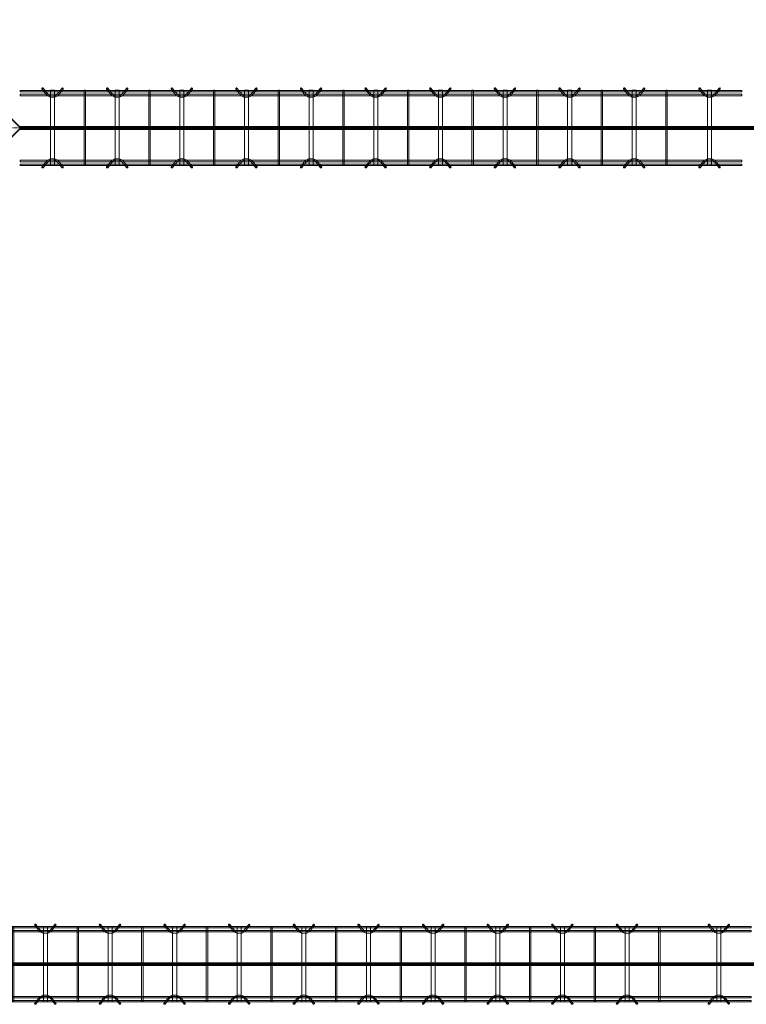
# Model space of a CAD drawing. Header units: inches. Extents: x -4136 to 1945, y -6639 to 12387.
# Tile 415 of 656: x -3461 to -3326, y 11120 to 11303. Entities that reach past the tile are written whole.
import ezdxf

# ---------------------------------------------------------------- set-up
doc = ezdxf.new("R2010")
doc.units = ezdxf.units.IN
doc.header["$MEASUREMENT"] = 0
doc.linetypes.add('Línea de rejilla', pattern=[0.875, 0.5, -0.125, 0.125, -0.125])
for name, color, linetype, lineweight in [('A-GENM', 7, 'Continuous', 9), ('S-BEAM', 7, 'Continuous', 9), ('S-GRID', 7, 'Continuous', 9)]:
    doc.layers.add(name, color=color, linetype=linetype, lineweight=lineweight)

# ---------------------------------------------------------------- blocks, each defined once
blk = doc.blocks.new('Dowel bar assembly - Dowel bar assembly-675130-SLAB ON GROUND JOINTS')
at = {"layer": 'S-BEAM', "color": 253, "true_color": 0xaaaaaa}
for p, q in [((134, 1.98), (0, 1.98)), ((0, 1.98), (0, 1.72)), ((0, 1.72), (0, 1.98)), ((4.02, 2.23), (4.97, 1.03)), ((5.18, 1.19), (4.23, 2.39)), ((5.63, 1.99), (5.63, -12.01)), ((6.38, 1.99), (5.63, 1.99)), ((5.63, 1.99), (6.38, 1.99)), ((6.38, -12.01), (6.38, 1.99)), ((7.76, 2.39), (6.81, 1.19)), ((7.01, 1.03), (7.96, 2.23)), ((11.87, 1.99), (11.87, -12.01)), ((12.13, 1.99), (11.87, 1.99)), ((11.87, 1.99), (12.13, 1.99)), ((12.13, -12.01), (12.13, 1.99)), ((16.02, 2.23), (16.97, 1.03)), ((17.18, 1.19), (16.23, 2.39)), ((17.63, 1.99), (17.63, -12.01)), ((18.38, 1.99), (17.63, 1.99)), ((17.63, 1.99), (18.38, 1.99)), ((18.38, -12.01), (18.38, 1.99)), ((19.76, 2.39), (18.81, 1.19)), ((19.01, 1.03), (19.96, 2.23)), ((23.87, 1.99), (23.87, -12.01)), ((24.13, 1.99), (23.87, 1.99)), ((23.87, 1.99), (24.13, 1.99)), ((24.13, -12.01), (24.13, 1.99)), ((28.02, 2.23), (28.97, 1.03)), ((29.18, 1.19), (28.23, 2.39)), ((29.63, 1.99), (29.63, -12.01)), ((30.38, 1.99), (29.63, 1.99)), ((29.63, 1.99), (30.38, 1.99)), ((30.38, -12.01), (30.38, 1.99)), ((31.76, 2.39), (30.81, 1.19)), ((31.01, 1.03), (31.96, 2.23)), ((35.87, 1.99), (35.87, -12.01)), ((36.13, 1.99), (35.87, 1.99)), ((35.87, 1.99), (36.13, 1.99)), ((36.13, -12.01), (36.13, 1.99)), ((40.02, 2.23), (40.97, 1.03)), ((41.18, 1.19), (40.23, 2.39)), ((41.63, 1.99), (41.63, -12.01)), ((42.38, 1.99), (41.63, 1.99)), ((41.63, 1.99), (42.38, 1.99)), ((42.38, -12.01), (42.38, 1.99)), ((43.76, 2.39), (42.81, 1.19)), ((43.01, 1.03), (43.96, 2.23)), ((47.87, 1.99), (47.87, -12.01)), ((48.13, 1.99), (47.87, 1.99)), ((47.87, 1.99), (48.13, 1.99)), ((48.13, -12.01), (48.13, 1.99)), ((52.02, 2.23), (52.97, 1.03)), ((53.18, 1.19), (52.23, 2.39)), ((53.63, 1.99), (53.63, -12.01)), ((54.38, 1.99), (53.63, 1.99)), ((53.63, 1.99), (54.38, 1.99)), ((54.38, -12.01), (54.38, 1.99)), ((55.76, 2.39), (54.81, 1.19)), ((55.01, 1.03), (55.96, 2.23)), ((59.87, 1.99), (59.87, -12.01)), ((60.13, 1.99), (59.87, 1.99)), ((59.87, 1.99), (60.13, 1.99)), ((60.13, -12.01), (60.13, 1.99)), ((64.02, 2.23), (64.97, 1.03)), ((65.18, 1.19), (64.23, 2.39)), ((65.63, 1.99), (65.63, -12.01)), ((66.38, 1.99), (65.63, 1.99)), ((65.63, 1.99), (66.38, 1.99)), ((66.38, -12.01), (66.38, 1.99)), ((67.76, 2.39), (66.81, 1.19)), ((67.01, 1.03), (67.96, 2.23)), ((71.87, 1.99), (71.87, -12.01)), ((72.13, 1.99), (71.87, 1.99)), ((71.87, 1.99), (72.13, 1.99)), ((72.13, -12.01), (72.13, 1.99)), ((76.02, 2.23), (76.97, 1.03)), ((77.18, 1.19), (76.23, 2.39)), ((77.63, 1.99), (77.63, -12.01)), ((78.38, 1.99), (77.63, 1.99)), ((77.63, 1.99), (78.38, 1.99)), ((78.38, -12.01), (78.38, 1.99)), ((79.76, 2.39), (78.81, 1.19)), ((79.01, 1.03), (79.96, 2.23)), ((83.87, 1.99), (83.87, -12.01)), ((84.13, 1.99), (83.87, 1.99)), ((83.87, 1.99), (84.13, 1.99)), ((84.13, -12.01), (84.13, 1.99)), ((88.02, 2.23), (88.97, 1.03)), ((89.18, 1.19), (88.23, 2.39)), ((89.63, 1.99), (89.63, -12.01)), ((90.38, 1.99), (89.63, 1.99)), ((89.63, 1.99), (90.38, 1.99)), ((90.38, -12.01), (90.38, 1.99)), ((91.76, 2.39), (90.81, 1.19)), ((91.01, 1.03), (91.96, 2.23)), ((95.87, 1.99), (95.87, -12.01)), ((96.13, 1.99), (95.87, 1.99)), ((95.87, 1.99), (96.13, 1.99)), ((96.13, -12.01), (96.13, 1.99)), ((100.02, 2.23), (100.97, 1.03)), ((101.18, 1.19), (100.23, 2.39)), ((101.63, 1.99), (101.63, -12.01)), ((102.38, 1.99), (101.63, 1.99)), ((101.63, 1.99), (102.38, 1.99)), ((102.38, -12.01), (102.38, 1.99)), ((103.76, 2.39), (102.81, 1.19)), ((103.01, 1.03), (103.96, 2.23)), ((107.87, 1.99), (107.87, -12.01)), ((108.13, 1.99), (107.87, 1.99)), ((107.87, 1.99), (108.13, 1.99)), ((108.13, -12.01), (108.13, 1.99)), ((112.02, 2.23), (112.97, 1.03)), ((113.18, 1.19), (112.23, 2.39)), ((113.63, 1.99), (113.63, -12.01)), ((114.38, 1.99), (113.63, 1.99)), ((113.63, 1.99), (114.38, 1.99)), ((114.38, -12.01), (114.38, 1.99)), ((115.76, 2.39), (114.81, 1.19)), ((115.01, 1.03), (115.96, 2.23)), ((119.87, 1.99), (119.87, -12.01)), ((120.13, 1.99), (119.87, 1.99)), ((119.87, 1.99), (120.13, 1.99)), ((120.13, -12.01), (120.13, 1.99)), ((126.02, 2.23), (126.97, 1.03)), ((127.18, 1.19), (126.23, 2.39)), ((127.62, 1.99), (127.62, -12.01)), ((128.37, 1.99), (127.62, 1.99)), ((127.62, 1.99), (128.37, 1.99)), ((128.37, -12.01), (128.37, 1.99)), ((129.76, 2.39), (128.81, 1.19)), ((129.01, 1.03), (129.96, 2.23)), ((134, 1.98), (134, 1.72)), ((134, 1.72), (134, 1.98)), ((0, 1.72), (134, 1.72)), ((134, 1.25), (0, 1.25)), ((0, 0.99), (0, 1.25)), ((0, 1.25), (0, 0.99)), ((0, 0.99), (134, 0.99)), ((134, 0.99), (134, 1.25)), ((134, 1.25), (134, 0.99)), ((134, -11.01), (0, -11.01)), ((0, -11.27), (0, -11.01)), ((0, -11.01), (0, -11.27)), ((0, -11.27), (134, -11.27)), ((134, -11.74), (0, -11.74)), ((0, -12), (0, -11.74)), ((0, -11.74), (0, -12)), ((0, -12), (134, -12)), ((4.97, -11.05), (4.02, -12.25)), ((4.23, -12.41), (5.18, -11.21)), ((6.38, -12.01), (5.63, -12.01)), ((5.63, -12.01), (6.38, -12.01)), ((6.81, -11.21), (7.76, -12.41)), ((7.96, -12.25), (7.01, -11.05)), ((12.13, -12.01), (11.87, -12.01)), ((11.87, -12.01), (12.13, -12.01)), ((16.97, -11.05), (16.02, -12.25)), ((16.23, -12.41), (17.18, -11.21)), ((18.38, -12.01), (17.63, -12.01)), ((17.63, -12.01), (18.38, -12.01)), ((18.81, -11.21), (19.76, -12.41)), ((19.96, -12.25), (19.01, -11.05)), ((24.13, -12.01), (23.87, -12.01)), ((23.87, -12.01), (24.13, -12.01)), ((28.97, -11.05), (28.02, -12.25)), ((28.23, -12.41), (29.18, -11.21)), ((30.38, -12.01), (29.63, -12.01)), ((29.63, -12.01), (30.38, -12.01)), ((30.81, -11.21), (31.76, -12.41)), ((31.96, -12.25), (31.01, -11.05)), ((36.13, -12.01), (35.87, -12.01)), ((35.87, -12.01), (36.13, -12.01)), ((40.97, -11.05), (40.02, -12.25)), ((40.23, -12.41), (41.18, -11.21)), ((42.38, -12.01), (41.63, -12.01)), ((41.63, -12.01), (42.38, -12.01)), ((42.81, -11.21), (43.76, -12.41)), ((43.96, -12.25), (43.01, -11.05)), ((48.13, -12.01), (47.87, -12.01)), ((47.87, -12.01), (48.13, -12.01)), ((52.97, -11.05), (52.02, -12.25)), ((52.23, -12.41), (53.18, -11.21)), ((54.38, -12.01), (53.63, -12.01)), ((53.63, -12.01), (54.38, -12.01)), ((54.81, -11.21), (55.76, -12.41)), ((55.96, -12.25), (55.01, -11.05)), ((60.13, -12.01), (59.87, -12.01)), ((59.87, -12.01), (60.13, -12.01)), ((64.97, -11.05), (64.02, -12.25)), ((64.23, -12.41), (65.18, -11.21)), ((66.38, -12.01), (65.63, -12.01)), ((65.63, -12.01), (66.38, -12.01)), ((66.81, -11.21), (67.76, -12.41)), ((67.96, -12.25), (67.01, -11.05)), ((72.13, -12.01), (71.87, -12.01)), ((71.87, -12.01), (72.13, -12.01)), ((76.97, -11.05), (76.02, -12.25)), ((76.23, -12.41), (77.18, -11.21)), ((78.38, -12.01), (77.63, -12.01)), ((77.63, -12.01), (78.38, -12.01)), ((78.81, -11.21), (79.76, -12.41)), ((79.96, -12.25), (79.01, -11.05)), ((84.13, -12.01), (83.87, -12.01)), ((83.87, -12.01), (84.13, -12.01)), ((88.97, -11.05), (88.02, -12.25)), ((88.23, -12.41), (89.18, -11.21)), ((90.38, -12.01), (89.63, -12.01)), ((89.63, -12.01), (90.38, -12.01)), ((90.81, -11.21), (91.76, -12.41)), ((91.96, -12.25), (91.01, -11.05)), ((96.13, -12.01), (95.87, -12.01)), ((95.87, -12.01), (96.13, -12.01)), ((100.97, -11.05), (100.02, -12.25)), ((100.23, -12.41), (101.18, -11.21)), ((102.38, -12.01), (101.63, -12.01)), ((101.63, -12.01), (102.38, -12.01)), ((102.81, -11.21), (103.76, -12.41)), ((103.96, -12.25), (103.01, -11.05)), ((108.13, -12.01), (107.87, -12.01)), ((107.87, -12.01), (108.13, -12.01)), ((112.97, -11.05), (112.02, -12.25)), ((112.23, -12.41), (113.18, -11.21)), ((114.38, -12.01), (113.63, -12.01)), ((113.63, -12.01), (114.38, -12.01)), ((114.81, -11.21), (115.76, -12.41)), ((115.96, -12.25), (115.01, -11.05)), ((120.13, -12.01), (119.87, -12.01)), ((119.87, -12.01), (120.13, -12.01)), ((126.97, -11.05), (126.02, -12.25)), ((126.23, -12.41), (127.18, -11.21)), ((128.37, -12.01), (127.62, -12.01)), ((127.62, -12.01), (128.37, -12.01)), ((128.81, -11.21), (129.76, -12.41)), ((129.96, -12.25), (129.01, -11.05)), ((134, -11.27), (134, -11.01)), ((134, -11.01), (134, -11.27)), ((134, -12), (134, -11.74)), ((134, -11.74), (134, -12))]:
    blk.add_line(p, q, dxfattribs=at)
at = {"layer": 'S-BEAM', "color": 253, "true_color": 0xaaaaaa, "flags": 128}
for points in [[(4.97, 1.03), (5.53, 0.73), (6.39, 0.72), (6.97, 0.99), (7.01, 1.03)], [(5.18, 1.19), (5.62, 0.97), (6.38, 0.98), (6.81, 1.19)], [(16.97, 1.03), (17.53, 0.73), (18.39, 0.72), (18.97, 0.99), (19.01, 1.03)], [(17.18, 1.19), (17.62, 0.97), (18.38, 0.98), (18.81, 1.19)], [(28.97, 1.03), (29.53, 0.73), (30.39, 0.72), (30.97, 0.99), (31.01, 1.03)], [(29.18, 1.19), (29.62, 0.97), (30.38, 0.98), (30.81, 1.19)], [(40.97, 1.03), (41.53, 0.73), (42.39, 0.72), (42.97, 0.99), (43.01, 1.03)], [(41.18, 1.19), (41.62, 0.97), (42.38, 0.98), (42.81, 1.19)], [(52.97, 1.03), (53.53, 0.73), (54.39, 0.72), (54.97, 0.99), (55.01, 1.03)], [(53.18, 1.19), (53.62, 0.97), (54.38, 0.98), (54.81, 1.19)], [(64.97, 1.03), (65.53, 0.73), (66.39, 0.72), (66.97, 0.99), (67.01, 1.03)], [(65.18, 1.19), (65.62, 0.97), (66.38, 0.98), (66.81, 1.19)], [(76.97, 1.03), (77.53, 0.73), (78.39, 0.72), (78.97, 0.99), (79.01, 1.03)], [(77.18, 1.19), (77.62, 0.97), (78.38, 0.98), (78.81, 1.19)], [(88.97, 1.03), (89.53, 0.73), (90.39, 0.72), (90.97, 0.99), (91.01, 1.03)], [(89.18, 1.19), (89.62, 0.97), (90.38, 0.98), (90.81, 1.19)], [(100.97, 1.03), (101.53, 0.73), (102.39, 0.72), (102.97, 0.99), (103.01, 1.03)], [(101.18, 1.19), (101.62, 0.97), (102.38, 0.98), (102.81, 1.19)], [(112.97, 1.03), (113.53, 0.73), (114.39, 0.72), (114.97, 0.99), (115.01, 1.03)], [(113.18, 1.19), (113.62, 0.97), (114.38, 0.98), (114.81, 1.19)], [(126.97, 1.03), (127.53, 0.73), (128.39, 0.72), (128.97, 0.99), (129.01, 1.03)], [(127.18, 1.19), (127.62, 0.97), (128.38, 0.98), (128.81, 1.19)], [(4.97, -11.05), (5.53, -10.75), (6.39, -10.74), (6.97, -11.01), (7.01, -11.05)], [(16.97, -11.05), (17.53, -10.75), (18.39, -10.74), (18.97, -11.01), (19.01, -11.05)], [(28.97, -11.05), (29.53, -10.75), (30.39, -10.74), (30.97, -11.01), (31.01, -11.05)], [(40.97, -11.05), (41.53, -10.75), (42.39, -10.74), (42.97, -11.01), (43.01, -11.05)], [(52.97, -11.05), (53.53, -10.75), (54.39, -10.74), (54.97, -11.01), (55.01, -11.05)], [(64.97, -11.05), (65.53, -10.75), (66.39, -10.74), (66.97, -11.01), (67.01, -11.05)], [(76.97, -11.05), (77.53, -10.75), (78.39, -10.74), (78.97, -11.01), (79.01, -11.05)], [(88.97, -11.05), (89.53, -10.75), (90.39, -10.74), (90.97, -11.01), (91.01, -11.05)], [(100.97, -11.05), (101.53, -10.75), (102.39, -10.74), (102.97, -11.01), (103.01, -11.05)], [(112.97, -11.05), (113.53, -10.75), (114.39, -10.74), (114.97, -11.01), (115.01, -11.05)], [(126.97, -11.05), (127.53, -10.75), (128.39, -10.74), (128.97, -11.01), (129.01, -11.05)], [(5.18, -11.21), (5.62, -10.99), (6.38, -11), (6.81, -11.21)], [(17.18, -11.21), (17.62, -10.99), (18.38, -11), (18.81, -11.21)], [(29.18, -11.21), (29.62, -10.99), (30.38, -11), (30.81, -11.21)], [(41.18, -11.21), (41.62, -10.99), (42.38, -11), (42.81, -11.21)], [(53.18, -11.21), (53.62, -10.99), (54.38, -11), (54.81, -11.21)], [(65.18, -11.21), (65.62, -10.99), (66.38, -11), (66.81, -11.21)], [(77.18, -11.21), (77.62, -10.99), (78.38, -11), (78.81, -11.21)], [(89.18, -11.21), (89.62, -10.99), (90.38, -11), (90.81, -11.21)], [(101.18, -11.21), (101.62, -10.99), (102.38, -11), (102.81, -11.21)], [(113.18, -11.21), (113.62, -10.99), (114.38, -11), (114.81, -11.21)], [(127.18, -11.21), (127.62, -10.99), (128.38, -11), (128.81, -11.21)]]:
    blk.add_lwpolyline(points, dxfattribs=at)
at = {"layer": 'S-BEAM', "color": 253, "true_color": 0xaaaaaa}
for centre, major_axis, start_param, end_param in [((4.12, 2.31), (0.101, 0.08), 5.709265, 8.850858), ((4.12, 2.31), (0.101, 0.08), 2.567673, 5.709265), ((7.86, 2.31), (-0.101, 0.08), 3.715513, 6.857105), ((7.86, 2.31), (-0.101, 0.08), 0.57392, 3.715513), ((16.12, 2.31), (0.101, 0.08), 5.709265, 8.850858), ((16.12, 2.31), (0.101, 0.08), 2.567673, 5.709265), ((19.86, 2.31), (-0.101, 0.08), 3.715513, 6.857105), ((19.86, 2.31), (-0.101, 0.08), 0.57392, 3.715513), ((28.12, 2.31), (0.101, 0.08), 5.709265, 8.850858), ((28.12, 2.31), (0.101, 0.08), 2.567673, 5.709265), ((31.86, 2.31), (-0.101, 0.08), 3.715513, 6.857105), ((31.86, 2.31), (-0.101, 0.08), 0.57392, 3.715513), ((40.12, 2.31), (0.101, 0.08), 5.709265, 8.850858), ((40.12, 2.31), (0.101, 0.08), 2.567673, 5.709265), ((43.86, 2.31), (-0.101, 0.08), 3.715513, 6.857105), ((43.86, 2.31), (-0.101, 0.08), 0.57392, 3.715513), ((52.12, 2.31), (0.101, 0.08), 5.709265, 8.850858), ((52.12, 2.31), (0.101, 0.08), 2.567673, 5.709265), ((55.86, 2.31), (-0.101, 0.08), 3.715513, 6.857105), ((55.86, 2.31), (-0.101, 0.08), 0.57392, 3.715513), ((64.12, 2.31), (0.101, 0.08), 5.709265, 8.850858), ((64.12, 2.31), (0.101, 0.08), 2.567673, 5.709265), ((67.86, 2.31), (-0.101, 0.08), 3.715513, 6.857105), ((67.86, 2.31), (-0.101, 0.08), 0.57392, 3.715513), ((76.12, 2.31), (0.101, 0.08), 5.709265, 8.850858), ((76.12, 2.31), (0.101, 0.08), 2.567673, 5.709265), ((79.86, 2.31), (-0.101, 0.08), 3.715513, 6.857105), ((79.86, 2.31), (-0.101, 0.08), 0.57392, 3.715513), ((88.12, 2.31), (0.101, 0.08), 5.709265, 8.850858), ((88.12, 2.31), (0.101, 0.08), 2.567673, 5.709265), ((91.86, 2.31), (-0.101, 0.08), 3.715513, 6.857105), ((91.86, 2.31), (-0.101, 0.08), 0.57392, 3.715513), ((100.12, 2.31), (0.101, 0.08), 5.709265, 8.850858), ((100.12, 2.31), (0.101, 0.08), 2.567673, 5.709265), ((103.86, 2.31), (-0.101, 0.08), 3.715513, 6.857105), ((103.86, 2.31), (-0.101, 0.08), 0.57392, 3.715513), ((112.12, 2.31), (0.101, 0.08), 5.709265, 8.850858), ((112.12, 2.31), (0.101, 0.08), 2.567673, 5.709265), ((115.86, 2.31), (-0.101, 0.08), 3.715513, 6.857105), ((115.86, 2.31), (-0.101, 0.08), 0.57392, 3.715513), ((126.12, 2.31), (0.101, 0.08), 5.709265, 8.850858), ((126.12, 2.31), (0.101, 0.08), 2.567673, 5.709265), ((129.86, 2.31), (-0.101, 0.08), 3.715513, 6.857105), ((129.86, 2.31), (-0.101, 0.08), 0.57392, 3.715513), ((4.12, -12.33), (-0.101, 0.08), 3.715513, 6.857105), ((4.12, -12.33), (-0.101, 0.08), 0.57392, 3.715513), ((7.86, -12.33), (0.101, 0.08), 5.709265, 8.850858), ((7.86, -12.33), (0.101, 0.08), 2.567673, 5.709265), ((16.12, -12.33), (-0.101, 0.08), 3.715513, 6.857105), ((16.12, -12.33), (-0.101, 0.08), 0.57392, 3.715513), ((19.86, -12.33), (0.101, 0.08), 5.709265, 8.850858), ((19.86, -12.33), (0.101, 0.08), 2.567673, 5.709265), ((28.12, -12.33), (-0.101, 0.08), 3.715513, 6.857105), ((28.12, -12.33), (-0.101, 0.08), 0.57392, 3.715513), ((31.86, -12.33), (0.101, 0.08), 5.709265, 8.850858), ((31.86, -12.33), (0.101, 0.08), 2.567673, 5.709265), ((40.12, -12.33), (-0.101, 0.08), 3.715513, 6.857105), ((40.12, -12.33), (-0.101, 0.08), 0.57392, 3.715513), ((43.86, -12.33), (0.101, 0.08), 5.709265, 8.850858), ((43.86, -12.33), (0.101, 0.08), 2.567673, 5.709265), ((52.12, -12.33), (-0.101, 0.08), 3.715513, 6.857105), ((52.12, -12.33), (-0.101, 0.08), 0.57392, 3.715513), ((55.86, -12.33), (0.101, 0.08), 5.709265, 8.850858), ((55.86, -12.33), (0.101, 0.08), 2.567673, 5.709265), ((64.12, -12.33), (-0.101, 0.08), 3.715513, 6.857105), ((64.12, -12.33), (-0.101, 0.08), 0.57392, 3.715513), ((67.86, -12.33), (0.101, 0.08), 5.709265, 8.850858), ((67.86, -12.33), (0.101, 0.08), 2.567673, 5.709265), ((76.12, -12.33), (-0.101, 0.08), 3.715513, 6.857105), ((76.12, -12.33), (-0.101, 0.08), 0.57392, 3.715513), ((79.86, -12.33), (0.101, 0.08), 5.709265, 8.850858), ((79.86, -12.33), (0.101, 0.08), 2.567673, 5.709265), ((88.12, -12.33), (-0.101, 0.08), 3.715513, 6.857105), ((88.12, -12.33), (-0.101, 0.08), 0.57392, 3.715513), ((91.86, -12.33), (0.101, 0.08), 5.709265, 8.850858), ((91.86, -12.33), (0.101, 0.08), 2.567673, 5.709265), ((100.12, -12.33), (-0.101, 0.08), 3.715513, 6.857105), ((100.12, -12.33), (-0.101, 0.08), 0.57392, 3.715513), ((103.86, -12.33), (0.101, 0.08), 5.709265, 8.850858), ((103.86, -12.33), (0.101, 0.08), 2.567673, 5.709265), ((112.12, -12.33), (-0.101, 0.08), 3.715513, 6.857105), ((112.12, -12.33), (-0.101, 0.08), 0.57392, 3.715513), ((115.86, -12.33), (0.101, 0.08), 5.709265, 8.850858), ((115.86, -12.33), (0.101, 0.08), 2.567673, 5.709265), ((126.12, -12.33), (-0.101, 0.08), 3.715513, 6.857105), ((126.12, -12.33), (-0.101, 0.08), 0.57392, 3.715513), ((129.86, -12.33), (0.101, 0.08), 5.709265, 8.850858), ((129.86, -12.33), (0.101, 0.08), 2.567673, 5.709265)]:
    blk.add_ellipse(centre, major_axis=major_axis, ratio=0.816528, start_param=start_param, end_param=end_param, dxfattribs=at)
blk = doc.blocks.new('Dowel bar assembly - Dowel bar assembly-674339-SLAB ON GROUND JOINTS')
at = {"layer": 'S-BEAM', "color": 253, "true_color": 0xaaaaaa}
for p, q in [((149.05, 1.98), (0, 1.98)), ((0, 1.98), (0, 1.72)), ((0, 1.72), (0, 1.98)), ((4.02, 2.23), (4.97, 1.03)), ((5.18, 1.19), (4.23, 2.39)), ((5.63, 1.99), (5.63, -12.01)), ((6.38, 1.99), (5.63, 1.99)), ((5.63, 1.99), (6.38, 1.99)), ((6.38, -12.01), (6.38, 1.99)), ((7.76, 2.39), (6.81, 1.19)), ((7.01, 1.03), (7.96, 2.23)), ((11.87, 1.99), (11.87, -12.01)), ((12.13, 1.99), (11.87, 1.99)), ((11.87, 1.99), (12.13, 1.99)), ((12.13, -12.01), (12.13, 1.99)), ((16.02, 2.23), (16.97, 1.03)), ((17.18, 1.19), (16.23, 2.39)), ((17.63, 1.99), (17.63, -12.01)), ((18.38, 1.99), (17.63, 1.99)), ((17.63, 1.99), (18.38, 1.99)), ((18.38, -12.01), (18.38, 1.99)), ((19.76, 2.39), (18.81, 1.19)), ((19.01, 1.03), (19.96, 2.23)), ((23.87, 1.99), (23.87, -12.01)), ((24.13, 1.99), (23.87, 1.99)), ((23.87, 1.99), (24.13, 1.99)), ((24.13, -12.01), (24.13, 1.99)), ((28.02, 2.23), (28.97, 1.03)), ((29.18, 1.19), (28.23, 2.39)), ((29.63, 1.99), (29.63, -12.01)), ((30.38, 1.99), (29.63, 1.99)), ((29.63, 1.99), (30.38, 1.99)), ((30.38, -12.01), (30.38, 1.99)), ((31.76, 2.39), (30.81, 1.19)), ((31.01, 1.03), (31.96, 2.23)), ((35.87, 1.99), (35.87, -12.01)), ((36.13, 1.99), (35.87, 1.99)), ((35.87, 1.99), (36.13, 1.99)), ((36.13, -12.01), (36.13, 1.99)), ((40.02, 2.23), (40.97, 1.03)), ((41.18, 1.19), (40.23, 2.39)), ((41.63, 1.99), (41.63, -12.01)), ((42.38, 1.99), (41.63, 1.99)), ((41.63, 1.99), (42.38, 1.99)), ((42.38, -12.01), (42.38, 1.99)), ((43.76, 2.39), (42.81, 1.19)), ((43.01, 1.03), (43.96, 2.23)), ((47.87, 1.99), (47.87, -12.01)), ((48.13, 1.99), (47.87, 1.99)), ((47.87, 1.99), (48.13, 1.99)), ((48.13, -12.01), (48.13, 1.99)), ((52.02, 2.23), (52.97, 1.03)), ((53.18, 1.19), (52.23, 2.39)), ((53.63, 1.99), (53.63, -12.01)), ((54.38, 1.99), (53.63, 1.99)), ((53.63, 1.99), (54.38, 1.99)), ((54.38, -12.01), (54.38, 1.99)), ((55.76, 2.39), (54.81, 1.19)), ((55.01, 1.03), (55.96, 2.23)), ((59.87, 1.99), (59.87, -12.01)), ((60.13, 1.99), (59.87, 1.99)), ((59.87, 1.99), (60.13, 1.99)), ((60.13, -12.01), (60.13, 1.99)), ((64.02, 2.23), (64.97, 1.03)), ((65.18, 1.19), (64.23, 2.39)), ((65.63, 1.99), (65.63, -12.01)), ((66.38, 1.99), (65.63, 1.99)), ((65.63, 1.99), (66.38, 1.99)), ((66.38, -12.01), (66.38, 1.99)), ((67.76, 2.39), (66.81, 1.19)), ((67.01, 1.03), (67.96, 2.23)), ((71.87, 1.99), (71.87, -12.01)), ((72.13, 1.99), (71.87, 1.99)), ((71.87, 1.99), (72.13, 1.99)), ((72.13, -12.01), (72.13, 1.99)), ((76.02, 2.23), (76.97, 1.03)), ((77.18, 1.19), (76.23, 2.39)), ((77.63, 1.99), (77.63, -12.01)), ((78.38, 1.99), (77.63, 1.99)), ((77.63, 1.99), (78.38, 1.99)), ((78.38, -12.01), (78.38, 1.99)), ((79.76, 2.39), (78.81, 1.19)), ((79.01, 1.03), (79.96, 2.23)), ((83.87, 1.99), (83.87, -12.01)), ((84.13, 1.99), (83.87, 1.99)), ((83.87, 1.99), (84.13, 1.99)), ((84.13, -12.01), (84.13, 1.99)), ((88.02, 2.23), (88.97, 1.03)), ((89.18, 1.19), (88.23, 2.39)), ((89.63, 1.99), (89.63, -12.01)), ((90.38, 1.99), (89.63, 1.99)), ((89.63, 1.99), (90.38, 1.99)), ((90.38, -12.01), (90.38, 1.99)), ((91.76, 2.39), (90.81, 1.19)), ((91.01, 1.03), (91.96, 2.23)), ((95.87, 1.99), (95.87, -12.01)), ((96.13, 1.99), (95.87, 1.99)), ((95.87, 1.99), (96.13, 1.99)), ((96.13, -12.01), (96.13, 1.99)), ((100.02, 2.23), (100.97, 1.03)), ((101.18, 1.19), (100.23, 2.39)), ((101.63, 1.99), (101.63, -12.01)), ((102.38, 1.99), (101.63, 1.99)), ((101.63, 1.99), (102.38, 1.99)), ((102.38, -12.01), (102.38, 1.99)), ((103.76, 2.39), (102.81, 1.19)), ((103.01, 1.03), (103.96, 2.23)), ((107.87, 1.99), (107.87, -12.01)), ((108.13, 1.99), (107.87, 1.99)), ((107.87, 1.99), (108.13, 1.99)), ((108.13, -12.01), (108.13, 1.99)), ((112.02, 2.23), (112.97, 1.03)), ((113.18, 1.19), (112.23, 2.39)), ((113.63, 1.99), (113.63, -12.01)), ((114.38, 1.99), (113.63, 1.99)), ((113.63, 1.99), (114.38, 1.99)), ((114.38, -12.01), (114.38, 1.99)), ((115.76, 2.39), (114.81, 1.19)), ((115.01, 1.03), (115.96, 2.23)), ((119.87, 1.99), (119.87, -12.01)), ((120.13, 1.99), (119.87, 1.99)), ((119.87, 1.99), (120.13, 1.99)), ((120.13, -12.01), (120.13, 1.99)), ((124.02, 2.23), (124.97, 1.03)), ((125.18, 1.19), (124.23, 2.39)), ((125.63, 1.99), (125.63, -12.01)), ((126.38, 1.99), (125.63, 1.99)), ((125.63, 1.99), (126.38, 1.99)), ((126.38, -12.01), (126.38, 1.99)), ((127.76, 2.39), (126.81, 1.19)), ((127.01, 1.03), (127.96, 2.23)), ((131.87, 1.99), (131.87, -12.01)), ((132.13, 1.99), (131.87, 1.99)), ((131.87, 1.99), (132.13, 1.99)), ((132.13, -12.01), (132.13, 1.99)), ((141.08, 2.23), (142.02, 1.03)), ((142.23, 1.19), (141.28, 2.39)), ((142.68, 1.99), (142.68, -12.01)), ((143.43, 1.99), (142.68, 1.99)), ((142.68, 1.99), (143.43, 1.99)), ((143.43, -12.01), (143.43, 1.99)), ((144.81, 2.39), (143.86, 1.19)), ((144.06, 1.03), (145.01, 2.23)), ((149.05, 1.98), (149.05, 1.72)), ((149.05, 1.72), (149.05, 1.98)), ((0, 1.72), (149.05, 1.72)), ((149.05, 1.25), (0, 1.25)), ((0, 0.99), (0, 1.25)), ((0, 1.25), (0, 0.99)), ((0, 0.99), (149.05, 0.99)), ((149.05, 0.99), (149.05, 1.25)), ((149.05, 1.25), (149.05, 0.99)), ((149.05, -11.01), (0, -11.01)), ((0, -11.27), (0, -11.01)), ((0, -11.01), (0, -11.27)), ((0, -11.27), (149.05, -11.27)), ((149.05, -11.74), (0, -11.74)), ((0, -12), (0, -11.74)), ((0, -11.74), (0, -12)), ((0, -12), (149.05, -12)), ((4.97, -11.05), (4.02, -12.25)), ((4.23, -12.41), (5.18, -11.21)), ((6.38, -12.01), (5.63, -12.01)), ((5.63, -12.01), (6.38, -12.01)), ((6.81, -11.21), (7.76, -12.41)), ((7.96, -12.25), (7.01, -11.05)), ((12.13, -12.01), (11.87, -12.01)), ((11.87, -12.01), (12.13, -12.01)), ((16.97, -11.05), (16.02, -12.25)), ((16.23, -12.41), (17.18, -11.21)), ((18.38, -12.01), (17.63, -12.01)), ((17.63, -12.01), (18.38, -12.01)), ((18.81, -11.21), (19.76, -12.41)), ((19.96, -12.25), (19.01, -11.05)), ((24.13, -12.01), (23.87, -12.01)), ((23.87, -12.01), (24.13, -12.01)), ((28.97, -11.05), (28.02, -12.25)), ((28.23, -12.41), (29.18, -11.21)), ((30.38, -12.01), (29.63, -12.01)), ((29.63, -12.01), (30.38, -12.01)), ((30.81, -11.21), (31.76, -12.41)), ((31.96, -12.25), (31.01, -11.05)), ((36.13, -12.01), (35.87, -12.01)), ((35.87, -12.01), (36.13, -12.01)), ((40.97, -11.05), (40.02, -12.25)), ((40.23, -12.41), (41.18, -11.21)), ((42.38, -12.01), (41.63, -12.01)), ((41.63, -12.01), (42.38, -12.01)), ((42.81, -11.21), (43.76, -12.41)), ((43.96, -12.25), (43.01, -11.05)), ((48.13, -12.01), (47.87, -12.01)), ((47.87, -12.01), (48.13, -12.01)), ((52.97, -11.05), (52.02, -12.25)), ((52.23, -12.41), (53.18, -11.21)), ((54.38, -12.01), (53.63, -12.01)), ((53.63, -12.01), (54.38, -12.01)), ((54.81, -11.21), (55.76, -12.41)), ((55.96, -12.25), (55.01, -11.05)), ((60.13, -12.01), (59.87, -12.01)), ((59.87, -12.01), (60.13, -12.01)), ((64.97, -11.05), (64.02, -12.25)), ((64.23, -12.41), (65.18, -11.21)), ((66.38, -12.01), (65.63, -12.01)), ((65.63, -12.01), (66.38, -12.01)), ((66.81, -11.21), (67.76, -12.41)), ((67.96, -12.25), (67.01, -11.05)), ((72.13, -12.01), (71.87, -12.01)), ((71.87, -12.01), (72.13, -12.01)), ((76.97, -11.05), (76.02, -12.25)), ((76.23, -12.41), (77.18, -11.21)), ((78.38, -12.01), (77.63, -12.01)), ((77.63, -12.01), (78.38, -12.01)), ((78.81, -11.21), (79.76, -12.41)), ((79.96, -12.25), (79.01, -11.05)), ((84.13, -12.01), (83.87, -12.01)), ((83.87, -12.01), (84.13, -12.01)), ((88.97, -11.05), (88.02, -12.25)), ((88.23, -12.41), (89.18, -11.21)), ((90.38, -12.01), (89.63, -12.01)), ((89.63, -12.01), (90.38, -12.01)), ((90.81, -11.21), (91.76, -12.41)), ((91.96, -12.25), (91.01, -11.05)), ((96.13, -12.01), (95.87, -12.01)), ((95.87, -12.01), (96.13, -12.01)), ((100.97, -11.05), (100.02, -12.25)), ((100.23, -12.41), (101.18, -11.21)), ((102.38, -12.01), (101.63, -12.01)), ((101.63, -12.01), (102.38, -12.01)), ((102.81, -11.21), (103.76, -12.41)), ((103.96, -12.25), (103.01, -11.05)), ((108.13, -12.01), (107.87, -12.01)), ((107.87, -12.01), (108.13, -12.01)), ((112.97, -11.05), (112.02, -12.25)), ((112.23, -12.41), (113.18, -11.21)), ((114.38, -12.01), (113.63, -12.01)), ((113.63, -12.01), (114.38, -12.01)), ((114.81, -11.21), (115.76, -12.41)), ((115.96, -12.25), (115.01, -11.05)), ((120.13, -12.01), (119.87, -12.01)), ((119.87, -12.01), (120.13, -12.01)), ((124.97, -11.05), (124.02, -12.25)), ((124.23, -12.41), (125.18, -11.21)), ((126.38, -12.01), (125.63, -12.01)), ((125.63, -12.01), (126.38, -12.01)), ((126.81, -11.21), (127.76, -12.41)), ((127.96, -12.25), (127.01, -11.05)), ((132.13, -12.01), (131.87, -12.01)), ((131.87, -12.01), (132.13, -12.01)), ((142.02, -11.05), (141.08, -12.25)), ((141.28, -12.41), (142.23, -11.21)), ((143.43, -12.01), (142.68, -12.01)), ((142.68, -12.01), (143.43, -12.01)), ((143.86, -11.21), (144.81, -12.41)), ((145.01, -12.25), (144.06, -11.05)), ((149.05, -11.27), (149.05, -11.01)), ((149.05, -11.01), (149.05, -11.27)), ((149.05, -12), (149.05, -11.74)), ((149.05, -11.74), (149.05, -12))]:
    blk.add_line(p, q, dxfattribs=at)
at = {"layer": 'S-BEAM', "color": 253, "true_color": 0xaaaaaa, "flags": 128}
for points in [[(4.97, 1.03), (5.53, 0.73), (6.39, 0.72), (6.97, 0.99), (7.01, 1.03)], [(5.18, 1.19), (5.62, 0.97), (6.38, 0.98), (6.81, 1.19)], [(16.97, 1.03), (17.53, 0.73), (18.39, 0.72), (18.97, 0.99), (19.01, 1.03)], [(17.18, 1.19), (17.62, 0.97), (18.38, 0.98), (18.81, 1.19)], [(28.97, 1.03), (29.53, 0.73), (30.39, 0.72), (30.97, 0.99), (31.01, 1.03)], [(29.18, 1.19), (29.62, 0.97), (30.38, 0.98), (30.81, 1.19)], [(40.97, 1.03), (41.53, 0.73), (42.39, 0.72), (42.97, 0.99), (43.01, 1.03)], [(41.18, 1.19), (41.62, 0.97), (42.38, 0.98), (42.81, 1.19)], [(52.97, 1.03), (53.53, 0.73), (54.39, 0.72), (54.97, 0.99), (55.01, 1.03)], [(53.18, 1.19), (53.62, 0.97), (54.38, 0.98), (54.81, 1.19)], [(64.97, 1.03), (65.53, 0.73), (66.39, 0.72), (66.97, 0.99), (67.01, 1.03)], [(65.18, 1.19), (65.62, 0.97), (66.38, 0.98), (66.81, 1.19)], [(76.97, 1.03), (77.53, 0.73), (78.39, 0.72), (78.97, 0.99), (79.01, 1.03)], [(77.18, 1.19), (77.62, 0.97), (78.38, 0.98), (78.81, 1.19)], [(88.97, 1.03), (89.53, 0.73), (90.39, 0.72), (90.97, 0.99), (91.01, 1.03)], [(89.18, 1.19), (89.62, 0.97), (90.38, 0.98), (90.81, 1.19)], [(100.97, 1.03), (101.53, 0.73), (102.39, 0.72), (102.97, 0.99), (103.01, 1.03)], [(101.18, 1.19), (101.62, 0.97), (102.38, 0.98), (102.81, 1.19)], [(112.97, 1.03), (113.53, 0.73), (114.39, 0.72), (114.97, 0.99), (115.01, 1.03)], [(113.18, 1.19), (113.62, 0.97), (114.38, 0.98), (114.81, 1.19)], [(124.97, 1.03), (125.53, 0.73), (126.39, 0.72), (126.97, 0.99), (127.01, 1.03)], [(125.18, 1.19), (125.62, 0.97), (126.38, 0.98), (126.81, 1.19)], [(142.02, 1.03), (142.58, 0.73), (143.44, 0.72), (144.02, 0.99), (144.06, 1.03)], [(142.23, 1.19), (142.68, 0.97), (143.43, 0.98), (143.86, 1.19)], [(4.97, -11.05), (5.53, -10.75), (6.39, -10.74), (6.97, -11.01), (7.01, -11.05)], [(16.97, -11.05), (17.53, -10.75), (18.39, -10.74), (18.97, -11.01), (19.01, -11.05)], [(28.97, -11.05), (29.53, -10.75), (30.39, -10.74), (30.97, -11.01), (31.01, -11.05)], [(40.97, -11.05), (41.53, -10.75), (42.39, -10.74), (42.97, -11.01), (43.01, -11.05)], [(52.97, -11.05), (53.53, -10.75), (54.39, -10.74), (54.97, -11.01), (55.01, -11.05)], [(64.97, -11.05), (65.53, -10.75), (66.39, -10.74), (66.97, -11.01), (67.01, -11.05)], [(76.97, -11.05), (77.53, -10.75), (78.39, -10.74), (78.97, -11.01), (79.01, -11.05)], [(88.97, -11.05), (89.53, -10.75), (90.39, -10.74), (90.97, -11.01), (91.01, -11.05)], [(100.97, -11.05), (101.53, -10.75), (102.39, -10.74), (102.97, -11.01), (103.01, -11.05)], [(112.97, -11.05), (113.53, -10.75), (114.39, -10.74), (114.97, -11.01), (115.01, -11.05)], [(124.97, -11.05), (125.53, -10.75), (126.39, -10.74), (126.97, -11.01), (127.01, -11.05)], [(142.02, -11.05), (142.58, -10.75), (143.44, -10.74), (144.02, -11.01), (144.06, -11.05)], [(5.18, -11.21), (5.62, -10.99), (6.38, -11), (6.81, -11.21)], [(17.18, -11.21), (17.62, -10.99), (18.38, -11), (18.81, -11.21)], [(29.18, -11.21), (29.62, -10.99), (30.38, -11), (30.81, -11.21)], [(41.18, -11.21), (41.62, -10.99), (42.38, -11), (42.81, -11.21)], [(53.18, -11.21), (53.62, -10.99), (54.38, -11), (54.81, -11.21)], [(65.18, -11.21), (65.62, -10.99), (66.38, -11), (66.81, -11.21)], [(77.18, -11.21), (77.62, -10.99), (78.38, -11), (78.81, -11.21)], [(89.18, -11.21), (89.62, -10.99), (90.38, -11), (90.81, -11.21)], [(101.18, -11.21), (101.62, -10.99), (102.38, -11), (102.81, -11.21)], [(113.18, -11.21), (113.62, -10.99), (114.38, -11), (114.81, -11.21)], [(125.18, -11.21), (125.62, -10.99), (126.38, -11), (126.81, -11.21)], [(142.23, -11.21), (142.68, -10.99), (143.43, -11), (143.86, -11.21)]]:
    blk.add_lwpolyline(points, dxfattribs=at)
at = {"layer": 'S-BEAM', "color": 253, "true_color": 0xaaaaaa}
for centre, major_axis, start_param, end_param in [((4.12, 2.31), (0.101, 0.08), 5.709265, 8.850858), ((4.12, 2.31), (0.101, 0.08), 2.567673, 5.709265), ((7.86, 2.31), (-0.101, 0.08), 3.715513, 6.857105), ((7.86, 2.31), (-0.101, 0.08), 0.57392, 3.715513), ((16.12, 2.31), (0.101, 0.08), 5.709265, 8.850858), ((16.12, 2.31), (0.101, 0.08), 2.567673, 5.709265), ((19.86, 2.31), (-0.101, 0.08), 3.715513, 6.857105), ((19.86, 2.31), (-0.101, 0.08), 0.57392, 3.715513), ((28.12, 2.31), (0.101, 0.08), 5.709265, 8.850858), ((28.12, 2.31), (0.101, 0.08), 2.567673, 5.709265), ((31.86, 2.31), (-0.101, 0.08), 3.715513, 6.857105), ((31.86, 2.31), (-0.101, 0.08), 0.57392, 3.715513), ((40.12, 2.31), (0.101, 0.08), 5.709265, 8.850858), ((40.12, 2.31), (0.101, 0.08), 2.567673, 5.709265), ((43.86, 2.31), (-0.101, 0.08), 3.715513, 6.857105), ((43.86, 2.31), (-0.101, 0.08), 0.57392, 3.715513), ((52.12, 2.31), (0.101, 0.08), 5.709265, 8.850858), ((52.12, 2.31), (0.101, 0.08), 2.567673, 5.709265), ((55.86, 2.31), (-0.101, 0.08), 3.715513, 6.857105), ((55.86, 2.31), (-0.101, 0.08), 0.57392, 3.715513), ((64.12, 2.31), (0.101, 0.08), 5.709265, 8.850858), ((64.12, 2.31), (0.101, 0.08), 2.567673, 5.709265), ((67.86, 2.31), (-0.101, 0.08), 3.715513, 6.857105), ((67.86, 2.31), (-0.101, 0.08), 0.57392, 3.715513), ((76.12, 2.31), (0.101, 0.08), 5.709265, 8.850858), ((76.12, 2.31), (0.101, 0.08), 2.567673, 5.709265), ((79.86, 2.31), (-0.101, 0.08), 3.715513, 6.857105), ((79.86, 2.31), (-0.101, 0.08), 0.57392, 3.715513), ((88.12, 2.31), (0.101, 0.08), 5.709265, 8.850858), ((88.12, 2.31), (0.101, 0.08), 2.567673, 5.709265), ((91.86, 2.31), (-0.101, 0.08), 3.715513, 6.857105), ((91.86, 2.31), (-0.101, 0.08), 0.57392, 3.715513), ((100.12, 2.31), (0.101, 0.08), 5.709265, 8.850858), ((100.12, 2.31), (0.101, 0.08), 2.567673, 5.709265), ((103.86, 2.31), (-0.101, 0.08), 3.715513, 6.857105), ((103.86, 2.31), (-0.101, 0.08), 0.57392, 3.715513), ((112.12, 2.31), (0.101, 0.08), 5.709265, 8.850858), ((112.12, 2.31), (0.101, 0.08), 2.567673, 5.709265), ((115.86, 2.31), (-0.101, 0.08), 3.715513, 6.857105), ((115.86, 2.31), (-0.101, 0.08), 0.57392, 3.715513), ((124.12, 2.31), (0.101, 0.08), 5.709265, 8.850858), ((124.12, 2.31), (0.101, 0.08), 2.567673, 5.709265), ((127.86, 2.31), (-0.101, 0.08), 3.715513, 6.857105), ((127.86, 2.31), (-0.101, 0.08), 0.57392, 3.715513), ((141.18, 2.31), (0.101, 0.08), 5.709265, 8.850858), ((141.18, 2.31), (0.101, 0.08), 2.567673, 5.709265), ((144.91, 2.31), (-0.101, 0.08), 3.715513, 6.857105), ((144.91, 2.31), (-0.101, 0.08), 0.57392, 3.715513), ((4.12, -12.33), (-0.101, 0.08), 3.715513, 6.857105), ((4.12, -12.33), (-0.101, 0.08), 0.57392, 3.715513), ((7.86, -12.33), (0.101, 0.08), 5.709265, 8.850858), ((7.86, -12.33), (0.101, 0.08), 2.567673, 5.709265), ((16.12, -12.33), (-0.101, 0.08), 3.715513, 6.857105), ((16.12, -12.33), (-0.101, 0.08), 0.57392, 3.715513), ((19.86, -12.33), (0.101, 0.08), 5.709265, 8.850858), ((19.86, -12.33), (0.101, 0.08), 2.567673, 5.709265), ((28.12, -12.33), (-0.101, 0.08), 3.715513, 6.857105), ((28.12, -12.33), (-0.101, 0.08), 0.57392, 3.715513), ((31.86, -12.33), (0.101, 0.08), 5.709265, 8.850858), ((31.86, -12.33), (0.101, 0.08), 2.567673, 5.709265), ((40.12, -12.33), (-0.101, 0.08), 3.715513, 6.857105), ((40.12, -12.33), (-0.101, 0.08), 0.57392, 3.715513), ((43.86, -12.33), (0.101, 0.08), 5.709265, 8.850858), ((43.86, -12.33), (0.101, 0.08), 2.567673, 5.709265), ((52.12, -12.33), (-0.101, 0.08), 3.715513, 6.857105), ((52.12, -12.33), (-0.101, 0.08), 0.57392, 3.715513), ((55.86, -12.33), (0.101, 0.08), 5.709265, 8.850858), ((55.86, -12.33), (0.101, 0.08), 2.567673, 5.709265), ((64.12, -12.33), (-0.101, 0.08), 3.715513, 6.857105), ((64.12, -12.33), (-0.101, 0.08), 0.57392, 3.715513), ((67.86, -12.33), (0.101, 0.08), 5.709265, 8.850858), ((67.86, -12.33), (0.101, 0.08), 2.567673, 5.709265), ((76.12, -12.33), (-0.101, 0.08), 3.715513, 6.857105), ((76.12, -12.33), (-0.101, 0.08), 0.57392, 3.715513), ((79.86, -12.33), (0.101, 0.08), 5.709265, 8.850858), ((79.86, -12.33), (0.101, 0.08), 2.567673, 5.709265), ((88.12, -12.33), (-0.101, 0.08), 3.715513, 6.857105), ((88.12, -12.33), (-0.101, 0.08), 0.57392, 3.715513), ((91.86, -12.33), (0.101, 0.08), 5.709265, 8.850858), ((91.86, -12.33), (0.101, 0.08), 2.567673, 5.709265), ((100.12, -12.33), (-0.101, 0.08), 3.715513, 6.857105), ((100.12, -12.33), (-0.101, 0.08), 0.57392, 3.715513), ((103.86, -12.33), (0.101, 0.08), 5.709265, 8.850858), ((103.86, -12.33), (0.101, 0.08), 2.567673, 5.709265), ((112.12, -12.33), (-0.101, 0.08), 3.715513, 6.857105), ((112.12, -12.33), (-0.101, 0.08), 0.57392, 3.715513), ((115.86, -12.33), (0.101, 0.08), 5.709265, 8.850858), ((115.86, -12.33), (0.101, 0.08), 2.567673, 5.709265), ((124.12, -12.33), (-0.101, 0.08), 3.715513, 6.857105), ((124.12, -12.33), (-0.101, 0.08), 0.57392, 3.715513), ((127.86, -12.33), (0.101, 0.08), 5.709265, 8.850858), ((127.86, -12.33), (0.101, 0.08), 2.567673, 5.709265), ((141.18, -12.33), (-0.101, 0.08), 3.715513, 6.857105), ((141.18, -12.33), (-0.101, 0.08), 0.57392, 3.715513), ((144.91, -12.33), (0.101, 0.08), 5.709265, 8.850858), ((144.91, -12.33), (0.101, 0.08), 2.567673, 5.709265)]:
    blk.add_ellipse(centre, major_axis=major_axis, ratio=0.816528, start_param=start_param, end_param=end_param, dxfattribs=at)

msp = doc.modelspace()

# ---------------------------------------------------------------- hatches: boundary and pattern name
at = {"layer": 'A-GENM', "true_color": 0xff0000}
for points in [[(-3461.19245, 11282.32804), (-3461.30381, 11282.4394), (-3481.32374, 11302.45933), (-3481.10103, 11302.68204), (-3461.05524, 11282.63625), (-3460.96974, 11282.55075)], [(-3461.19245, 11282.32804), (-3461.30381, 11282.4394), (-3481.32374, 11302.45933), (-3481.10103, 11302.68204), (-3460.96974, 11282.55075)], [(-3481.43509, 11262.30811), (-3481.32374, 11262.41947), (-3461.30381, 11282.4394), (-3461.19245, 11282.32804), (-3460.96974, 11282.55075), (-3460.85839, 11282.4394), (-3461.05524, 11282.24255), (-3481.12689, 11262.1709), (-3481.21238, 11262.0854)], [(-3481.43509, 11262.30811), (-3481.32374, 11262.41947), (-3461.30381, 11282.4394), (-3461.19245, 11282.32804), (-3460.96974, 11282.55075), (-3460.90183, 11282.48284), (-3460.85839, 11282.4394), (-3460.90183, 11282.39596), (-3481.21238, 11262.0854)]]:
    msp.add_hatch(color=1, dxfattribs=at).paths.add_polyline_path(points, flags=0)
at = {"layer": 'A-GENM', "true_color": 0x0000ff}
for points in [[(-3174.53564, 11282.69285), (-3174.67773, 11282.55075), (-3174.60982, 11282.48284), (-3460.90183, 11282.48284), (-3461.0811, 11282.66211), (-3461.0811, 11282.69285)], [(-3174.51868, 11282.26965), (-3461.02813, 11282.26965), (-3460.85839, 11282.4394), (-3461.0811, 11282.66211), (-3461.0811, 11282.69133), (-3174.53716, 11282.69133), (-3174.67773, 11282.55075), (-3174.51868, 11282.3917)], [(-3461.0811, 11282.18277), (-3461.0811, 11282.21669), (-3460.85839, 11282.4394), (-3461.02496, 11282.60597), (-3174.62252, 11282.60597), (-3174.67773, 11282.55075), (-3174.51868, 11282.3917), (-3174.51868, 11282.18277)], [(-3174.51868, 11282.24255), (-3461.05524, 11282.24255), (-3460.85839, 11282.4394), (-3460.96974, 11282.55075), (-3461.05524, 11282.63625), (-3174.59224, 11282.63625), (-3174.67773, 11282.55075), (-3174.51868, 11282.3917)], [(-3174.51868, 11282.26041), (-3461.03738, 11282.26041), (-3460.85839, 11282.4394), (-3461.02344, 11282.60445), (-3174.62404, 11282.60445), (-3174.67773, 11282.55075), (-3174.51868, 11282.3917)], [(-3819.32374, 11127.35951), (-3819.00878, 11127.35951), (-1943.6387, 11127.35951), (-1943.32374, 11127.35951), (-1943.13624, 11127.35951), (-1943.13624, 11127.1495), (-1943.32374, 11127.1495), (-1943.6387, 11127.1495), (-3819.00878, 11127.1495), (-3819.32374, 11127.1495)], [(-3819.32374, 11127.35799), (-3819.00878, 11127.35799), (-1943.6387, 11127.35799), (-1943.32374, 11127.35799), (-1943.13624, 11127.35799), (-1943.13624, 11126.93632), (-1943.32374, 11126.93632), (-1943.6387, 11126.93632), (-3819.00878, 11126.93632), (-3819.32374, 11126.93632)], [(-1943.13624, 11126.90921), (-1943.32374, 11126.90921), (-1943.6387, 11126.90921), (-3819.00878, 11126.90921), (-3819.32374, 11126.90921), (-3819.32374, 11127.30291), (-3819.00878, 11127.30291), (-1943.6387, 11127.30291), (-1943.32374, 11127.30291), (-1943.13624, 11127.30291)], [(-3819.32374, 11127.27263), (-3819.00878, 11127.27263), (-1943.6387, 11127.27263), (-1943.32374, 11127.27263), (-1943.13624, 11127.27263), (-1943.13624, 11126.84944), (-1943.32374, 11126.84944), (-1943.6387, 11126.84944), (-3819.00878, 11126.84944), (-3819.32374, 11126.84944)], [(-3819.32374, 11127.27111), (-3819.00878, 11127.27111), (-1943.6387, 11127.27111), (-1943.32374, 11127.27111), (-1943.13624, 11127.27111), (-1943.13624, 11126.92707), (-1943.32374, 11126.92707), (-1943.6387, 11126.92707), (-3819.00878, 11126.92707), (-3819.32374, 11126.92707)], [(-3819.32374, 11127.1495), (-3819.00878, 11127.1495), (-1943.6387, 11127.1495), (-1943.32374, 11127.1495), (-1943.13624, 11127.1495), (-1943.13624, 11127.06262), (-1943.32374, 11127.06262), (-1943.6387, 11127.06262), (-3819.00878, 11127.06262), (-3819.32374, 11127.06262)]]:
    msp.add_hatch(color=5, dxfattribs=at).paths.add_polyline_path(points, flags=0)
h = msp.add_hatch(color=5, dxfattribs=at)
edge = h.paths.add_edge_path(flags=0)
edge.add_line((-3174.51868, 11282.39596), (-3460.90183, 11282.39596))
edge.add_line((-3460.90183, 11282.39596), (-3460.85839, 11282.4394))
edge.add_line((-3460.85839, 11282.4394), (-3460.90183, 11282.48284))
edge.add_line((-3460.90183, 11282.48284), (-3174.60982, 11282.48284))
edge.add_line((-3174.60982, 11282.48284), (-3174.52081, 11282.39383))

# ---------------------------------------------------------------- linework, layer by layer
at = {"layer": 'A-GENM', "color": 1, "true_color": 0xff0000}
for p, q in [((-3481.10103, 11302.68204), (-3461.01587, 11282.59688)), ((-3461.05524, 11282.63625), (-3481.10103, 11302.68204)), ((-3481.10103, 11302.68204), (-3460.96974, 11282.55075)), ((-3460.96974, 11282.55075), (-3481.10103, 11302.68204)), ((-3460.90183, 11282.39596), (-3481.21238, 11262.0854)), ((-3461.03738, 11282.26041), (-3481.21238, 11262.0854)), ((-3481.16626, 11262.13152), (-3461.01587, 11282.28192)), ((-3481.12689, 11262.1709), (-3461.05524, 11282.24255)), ((-3460.9505, 11282.34729), (-3461.03738, 11282.26041)), ((-3460.85839, 11282.4394), (-3460.96974, 11282.55075)), ((-3460.96974, 11282.55075), (-3460.90183, 11282.48284)), ((-3460.85839, 11282.4394), (-3460.9505, 11282.34729)), ((-3460.90183, 11282.48284), (-3460.85839, 11282.4394)), ((-3460.85839, 11282.4394), (-3460.90183, 11282.39596))]:
    msp.add_line(p, q, dxfattribs=at)
at = {"layer": 'A-GENM', "color": 5, "true_color": 0x0000ff}
for p, q in [((-3174.53564, 11282.69285), (-3461.0811, 11282.69285)), ((-3461.0811, 11282.69285), (-3461.0811, 11282.66211)), ((-3461.0811, 11282.66211), (-3461.0811, 11282.69285)), ((-3174.53716, 11282.69133), (-3461.0811, 11282.69133)), ((-3461.0811, 11282.69133), (-3461.0811, 11282.66211)), ((-3461.0811, 11282.66211), (-3461.0811, 11282.69133)), ((-3461.0811, 11282.66211), (-3460.90183, 11282.48284)), ((-3460.85839, 11282.4394), (-3461.0811, 11282.66211)), ((-3461.0811, 11282.66211), (-3460.85839, 11282.4394)), ((-3460.85839, 11282.4394), (-3461.0811, 11282.66211)), ((-3461.0811, 11282.21669), (-3460.85839, 11282.4394)), ((-3460.85839, 11282.4394), (-3461.0811, 11282.21669)), ((-3461.0811, 11282.18277), (-3461.0811, 11282.21669)), ((-3461.0811, 11282.21669), (-3461.0811, 11282.18277)), ((-3174.51868, 11282.18277), (-3461.0811, 11282.18277)), ((-3461.01587, 11282.59688), (-3461.05524, 11282.63625)), ((-3461.05524, 11282.63625), (-3174.59224, 11282.63625)), ((-3461.05524, 11282.63625), (-3174.59224, 11282.63625)), ((-3461.05524, 11282.24255), (-3461.01587, 11282.28192)), ((-3461.05524, 11282.24255), (-3174.51868, 11282.24255)), ((-3461.05524, 11282.24255), (-3174.51868, 11282.24255)), ((-3460.85839, 11282.4394), (-3461.03738, 11282.26041)), ((-3461.03738, 11282.26041), (-3460.9505, 11282.34729)), ((-3461.03738, 11282.26041), (-3174.51868, 11282.26041)), ((-3461.02813, 11282.26965), (-3460.85839, 11282.4394)), ((-3460.85839, 11282.4394), (-3461.02813, 11282.26965)), ((-3174.51868, 11282.26965), (-3461.02813, 11282.26965)), ((-3461.02496, 11282.60597), (-3460.85839, 11282.4394)), ((-3460.85839, 11282.4394), (-3461.02496, 11282.60597)), ((-3174.62252, 11282.60597), (-3461.02496, 11282.60597)), ((-3461.02344, 11282.60445), (-3460.85839, 11282.4394)), ((-3460.85839, 11282.4394), (-3461.02344, 11282.60445)), ((-3174.62404, 11282.60445), (-3461.02344, 11282.60445)), ((-3174.63161, 11282.59688), (-3461.01587, 11282.59688)), ((-3174.63161, 11282.59688), (-3461.01587, 11282.59688)), ((-3174.51868, 11282.28192), (-3461.01587, 11282.28192)), ((-3461.01587, 11282.28192), (-3174.51868, 11282.28192)), ((-3460.9505, 11282.34729), (-3460.85839, 11282.4394)), ((-3174.51868, 11282.34729), (-3460.9505, 11282.34729)), ((-3460.90183, 11282.48284), (-3174.60982, 11282.48284)), ((-3460.90183, 11282.48284), (-3460.85839, 11282.4394)), ((-3460.90183, 11282.39596), (-3460.85839, 11282.4394)), ((-3460.85839, 11282.4394), (-3460.90183, 11282.39596)), ((-3174.51868, 11282.39596), (-3460.90183, 11282.39596)), ((-1943.6387, 11127.35951), (-3819.00878, 11127.35951)), ((-1943.6387, 11127.35799), (-3819.00878, 11127.35799)), ((-3819.00878, 11127.30291), (-1943.6387, 11127.30291)), ((-3819.00878, 11127.30291), (-1943.6387, 11127.30291)), ((-1943.6387, 11127.27263), (-3819.00878, 11127.27263)), ((-1943.6387, 11127.27111), (-3819.00878, 11127.27111)), ((-1943.6387, 11127.26354), (-3819.00878, 11127.26354)), ((-1943.6387, 11127.26354), (-3819.00878, 11127.26354)), ((-3819.00878, 11127.1495), (-1943.6387, 11127.1495)), ((-1943.6387, 11127.06262), (-3819.00878, 11127.06262)), ((-1943.6387, 11127.01395), (-3819.00878, 11127.01395)), ((-1943.6387, 11126.94858), (-3819.00878, 11126.94858)), ((-3819.00878, 11126.94858), (-1943.6387, 11126.94858)), ((-1943.6387, 11126.93632), (-3819.00878, 11126.93632)), ((-3819.00878, 11126.92707), (-1943.6387, 11126.92707)), ((-3819.00878, 11126.90921), (-1943.6387, 11126.90921)), ((-3819.00878, 11126.90921), (-1943.6387, 11126.90921)), ((-1943.6387, 11126.84944), (-3819.00878, 11126.84944))]:
    msp.add_line(p, q, dxfattribs=at)
at = {"layer": 'S-GRID', "color": 253, "linetype": 'Línea de rejilla', "true_color": 0xaaaaaa}
msp.add_line((-1777.2452, 11282.4394), (-4038.05123, 11282.4394), dxfattribs=at)

# ---------------------------------------------------------------- block references
at = {"layer": 'S-BEAM', "color": 253, "true_color": 0xaaaaaa}
for name, p in [('Dowel bar assembly - Dowel bar assembly-675130-SLAB ON GROUND JOINTS', (-3460.97008, 11287.44959)), ('Dowel bar assembly - Dowel bar assembly-674339-SLAB ON GROUND JOINTS', (-3474.30885, 11132.11625))]:
    msp.add_blockref(name, p, dxfattribs=at)

doc.saveas('drawing.dxf')
